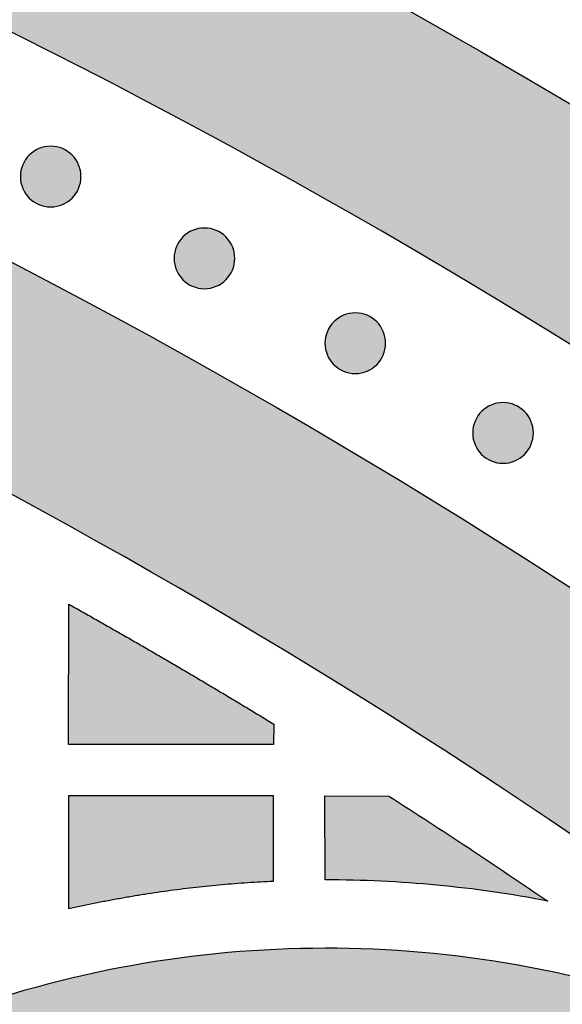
# Model space of a CAD drawing. Header units: millimetres. Extents: x -3873 to -97, y 912 to 4165.
# Tile 382 of 725: x -3150 to -3118, y 1759 to 1816. Entities that reach past the tile are written whole.
import ezdxf

# ---------------------------------------------------------------- set-up
doc = ezdxf.new("R2010")
doc.units = ezdxf.units.MM
doc.layers.add('pattern', color=7, linetype='Continuous', true_color=0x000000)

msp = doc.modelspace()

# ---------------------------------------------------------------- hatches: boundary and pattern name
at = {"layer": 'pattern'}
for points in [[(-3066.28, 1759.788), (-3072.296, 1764.91), (-3078.431, 1769.928), (-3084.682, 1774.836), (-3091.046, 1779.632), (-3097.52, 1784.311), (-3104.101, 1788.869), (-3110.785, 1793.304), (-3117.57, 1797.612), (-3124.451, 1801.789), (-3131.425, 1805.832), (-3138.488, 1809.738), (-3145.636, 1813.505), (-3152.864, 1817.13), (-3160.169, 1820.609), (-3167.545, 1823.942), (-3174.989, 1827.124), (-3182.496, 1830.156), (-3190.062, 1833.034), (-3197.681, 1835.758), (-3205.348, 1838.325), (-3213.06, 1840.734), (-3220.811, 1842.985), (-3228.596, 1845.077), (-3236.411, 1847.008), (-3244.25, 1848.779), (-3252.109, 1850.389), (-3259.982, 1851.838), (-3267.865, 1853.127), (-3275.754, 1854.255), (-3283.642, 1855.224), (-3291.526, 1856.033), (-3299.4, 1856.684), (-3297.436, 1857.612), (-3295.442, 1858.489), (-3293.421, 1859.315), (-3291.376, 1860.087), (-3289.307, 1860.805), (-3287.217, 1861.468), (-3285.109, 1862.075), (-3282.984, 1862.625), (-3280.845, 1863.117), (-3278.695, 1863.552), (-3276.535, 1863.929), (-3274.368, 1864.246), (-3272.197, 1864.506), (-3270.023, 1864.706), (-3267.85, 1864.848), (-3265.679, 1864.932), (-3253.616, 1862.888), (-3241.582, 1860.479), (-3229.592, 1857.705), (-3217.665, 1854.566), (-3205.815, 1851.064), (-3194.06, 1847.203), (-3182.416, 1842.986), (-3170.899, 1838.419), (-3159.524, 1833.508), (-3148.308, 1828.258), (-3137.264, 1822.679), (-3126.407, 1816.779), (-3115.752, 1810.568), (-3105.311, 1804.055), (-3095.096, 1797.251), (-3085.119, 1790.169), (-3083.575, 1788.55), (-3082.071, 1786.885), (-3080.611, 1785.176), (-3079.195, 1783.423), (-3077.826, 1781.63), (-3076.506, 1779.797), (-3075.236, 1777.927), (-3074.018, 1776.021), (-3072.853, 1774.083), (-3071.742, 1772.114), (-3070.687, 1770.117), (-3069.689, 1768.093), (-3068.749, 1766.046), (-3067.867, 1763.978), (-3067.044, 1761.891)], [(-3108.085, 1762.359), (-3113.944, 1766.516), (-3119.899, 1770.572), (-3125.947, 1774.523), (-3132.084, 1778.366), (-3138.309, 1782.099), (-3144.618, 1785.718), (-3151.008, 1789.221), (-3157.475, 1792.605), (-3164.018, 1795.867), (-3170.631, 1799.006), (-3177.312, 1802.018), (-3184.057, 1804.903), (-3190.862, 1807.657), (-3197.723, 1810.279), (-3204.637, 1812.767), (-3211.6, 1815.12), (-3218.608, 1817.337), (-3225.656, 1819.416), (-3232.741, 1821.355), (-3239.858, 1823.155), (-3247.003, 1824.814), (-3254.173, 1826.332), (-3261.363, 1827.708), (-3268.568, 1828.943), (-3275.786, 1830.035), (-3283.01, 1830.986), (-3290.238, 1831.794), (-3297.466, 1832.462), (-3304.688, 1832.988), (-3311.902, 1833.375), (-3319.102, 1833.622), (-3326.286, 1833.731), (-3326.275, 1845.732), (-3317.88, 1845.595), (-3309.461, 1845.275), (-3301.021, 1844.769), (-3292.568, 1844.078), (-3284.107, 1843.199), (-3275.645, 1842.131), (-3267.187, 1840.875), (-3258.741, 1839.428), (-3250.312, 1837.792), (-3241.907, 1835.966), (-3233.533, 1833.952), (-3225.194, 1831.748), (-3216.899, 1829.358), (-3208.652, 1826.781), (-3200.462, 1824.02), (-3192.332, 1821.076), (-3184.271, 1817.951), (-3176.283, 1814.649), (-3168.374, 1811.171), (-3160.551, 1807.52), (-3152.819, 1803.7), (-3145.183, 1799.714), (-3137.648, 1795.565), (-3130.221, 1791.258), (-3122.904, 1786.797), (-3115.704, 1782.185), (-3108.625, 1777.428), (-3101.671, 1772.529), (-3094.846, 1767.494), (-3088.153, 1762.328), (-3081.597, 1757.035), (-3075.181, 1751.621), (-3077.324, 1751.931), (-3079.463, 1752.29), (-3081.597, 1752.698), (-3083.724, 1753.156), (-3085.842, 1753.664), (-3087.95, 1754.22), (-3090.045, 1754.824), (-3092.126, 1755.477), (-3094.192, 1756.178), (-3096.241, 1756.926), (-3098.271, 1757.72), (-3100.28, 1758.559), (-3102.268, 1759.444), (-3104.232, 1760.373), (-3106.171, 1761.345)], [(-3149.047, 1808.566), (-3149.018, 1808.593), (-3148.989, 1808.62), (-3148.959, 1808.647), (-3148.929, 1808.673), (-3148.897, 1808.699), (-3148.865, 1808.724), (-3148.831, 1808.749), (-3148.797, 1808.773), (-3148.762, 1808.796), (-3148.726, 1808.819), (-3148.69, 1808.841), (-3148.653, 1808.862), (-3148.615, 1808.882), (-3148.576, 1808.902), (-3148.536, 1808.921), (-3148.496, 1808.939), (-3148.456, 1808.956), (-3148.414, 1808.972), (-3148.372, 1808.987), (-3148.33, 1809.001), (-3148.287, 1809.014), (-3148.243, 1809.026), (-3148.199, 1809.037), (-3148.155, 1809.047), (-3148.11, 1809.055), (-3148.065, 1809.063), (-3148.02, 1809.069), (-3147.975, 1809.075), (-3147.929, 1809.079), (-3147.883, 1809.082), (-3147.837, 1809.083), (-3147.791, 1809.084), (-3147.746, 1809.083), (-3147.7, 1809.082), (-3147.654, 1809.079), (-3147.608, 1809.074), (-3147.563, 1809.069), (-3147.518, 1809.062), (-3147.473, 1809.055), (-3147.428, 1809.046), (-3147.384, 1809.036), (-3147.34, 1809.025), (-3147.296, 1809.013), (-3147.253, 1809), (-3147.211, 1808.986), (-3147.169, 1808.971), (-3147.128, 1808.954), (-3147.087, 1808.937), (-3147.047, 1808.919), (-3147.007, 1808.901), (-3146.969, 1808.881), (-3146.931, 1808.86), (-3146.893, 1808.839), (-3146.857, 1808.817), (-3146.821, 1808.794), (-3146.786, 1808.771), (-3146.752, 1808.747), (-3146.719, 1808.722), (-3146.687, 1808.697), (-3146.655, 1808.671), (-3146.624, 1808.645), (-3146.594, 1808.618), (-3146.565, 1808.591), (-3146.537, 1808.563), (-3146.51, 1808.535), (-3146.483, 1808.506), (-3146.456, 1808.476), (-3146.43, 1808.445), (-3146.404, 1808.414), (-3146.379, 1808.381), (-3146.354, 1808.348), (-3146.33, 1808.314), (-3146.307, 1808.279), (-3146.284, 1808.243), (-3146.262, 1808.206), (-3146.241, 1808.169), (-3146.22, 1808.131), (-3146.201, 1808.092), (-3146.182, 1808.053), (-3146.164, 1808.013), (-3146.147, 1807.972), (-3146.131, 1807.931), (-3146.116, 1807.889), (-3146.102, 1807.846), (-3146.089, 1807.803), (-3146.077, 1807.76), (-3146.066, 1807.716), (-3146.056, 1807.672), (-3146.047, 1807.627), (-3146.04, 1807.582), (-3146.033, 1807.537), (-3146.028, 1807.491), (-3146.024, 1807.446), (-3146.021, 1807.4), (-3146.019, 1807.354), (-3146.019, 1807.308), (-3146.019, 1807.262), (-3146.021, 1807.216), (-3146.024, 1807.17), (-3146.029, 1807.125), (-3146.034, 1807.079), (-3146.04, 1807.034), (-3146.048, 1806.989), (-3146.057, 1806.944), (-3146.067, 1806.9), (-3146.078, 1806.856), (-3146.09, 1806.813), (-3146.103, 1806.77), (-3146.117, 1806.727), (-3146.132, 1806.686), (-3146.148, 1806.644), (-3146.165, 1806.603), (-3146.183, 1806.563), (-3146.202, 1806.524), (-3146.222, 1806.485), (-3146.243, 1806.447), (-3146.264, 1806.41), (-3146.286, 1806.374), (-3146.309, 1806.338), (-3146.332, 1806.303), (-3146.356, 1806.269), (-3146.381, 1806.236), (-3146.406, 1806.203), (-3146.432, 1806.172), (-3146.458, 1806.141), (-3146.485, 1806.111), (-3146.512, 1806.082), (-3146.54, 1806.054), (-3146.568, 1806.026), (-3146.597, 1805.999), (-3146.627, 1805.973), (-3146.658, 1805.946), (-3146.689, 1805.921), (-3146.722, 1805.895), (-3146.755, 1805.871), (-3146.789, 1805.847), (-3146.824, 1805.823), (-3146.86, 1805.801), (-3146.896, 1805.779), (-3146.934, 1805.757), (-3146.972, 1805.737), (-3147.01, 1805.717), (-3147.05, 1805.699), (-3147.09, 1805.681), (-3147.131, 1805.664), (-3147.172, 1805.648), (-3147.214, 1805.633), (-3147.257, 1805.619), (-3147.3, 1805.605), (-3147.343, 1805.593), (-3147.387, 1805.583), (-3147.431, 1805.573), (-3147.476, 1805.564), (-3147.521, 1805.556), (-3147.566, 1805.55), (-3147.612, 1805.545), (-3147.657, 1805.541), (-3147.703, 1805.538), (-3147.749, 1805.536), (-3147.795, 1805.535), (-3147.841, 1805.536), (-3147.887, 1805.538), (-3147.932, 1805.541), (-3147.978, 1805.545), (-3148.024, 1805.55), (-3148.069, 1805.557), (-3148.114, 1805.565), (-3148.158, 1805.573), (-3148.203, 1805.583), (-3148.247, 1805.594), (-3148.29, 1805.606), (-3148.333, 1805.62), (-3148.375, 1805.634), (-3148.417, 1805.649), (-3148.459, 1805.665), (-3148.499, 1805.682), (-3148.539, 1805.7), (-3148.579, 1805.719), (-3148.618, 1805.739), (-3148.656, 1805.759), (-3148.693, 1805.78), (-3148.729, 1805.802), (-3148.765, 1805.825), (-3148.8, 1805.849), (-3148.834, 1805.873), (-3148.867, 1805.897), (-3148.9, 1805.923), (-3148.931, 1805.949), (-3148.962, 1805.975), (-3148.992, 1806.002), (-3149.021, 1806.029), (-3149.049, 1806.056), (-3149.076, 1806.084), (-3149.104, 1806.114), (-3149.13, 1806.143), (-3149.156, 1806.174), (-3149.182, 1806.206), (-3149.207, 1806.238), (-3149.232, 1806.272), (-3149.256, 1806.306), (-3149.279, 1806.341), (-3149.302, 1806.376), (-3149.324, 1806.413), (-3149.345, 1806.45), (-3149.366, 1806.488), (-3149.385, 1806.527), (-3149.404, 1806.566), (-3149.422, 1806.607), (-3149.439, 1806.647), (-3149.455, 1806.689), (-3149.47, 1806.731), (-3149.484, 1806.773), (-3149.497, 1806.816), (-3149.509, 1806.86), (-3149.52, 1806.903), (-3149.53, 1806.948), (-3149.539, 1806.992), (-3149.546, 1807.037), (-3149.553, 1807.083), (-3149.558, 1807.128), (-3149.562, 1807.174), (-3149.565, 1807.22), (-3149.567, 1807.265), (-3149.567, 1807.311), (-3149.567, 1807.357), (-3149.565, 1807.403), (-3149.562, 1807.449), (-3149.558, 1807.495), (-3149.552, 1807.54), (-3149.546, 1807.585), (-3149.538, 1807.63), (-3149.529, 1807.675), (-3149.52, 1807.719), (-3149.509, 1807.763), (-3149.496, 1807.807), (-3149.483, 1807.85), (-3149.469, 1807.892), (-3149.454, 1807.934), (-3149.438, 1807.975), (-3149.421, 1808.016), (-3149.403, 1808.056), (-3149.384, 1808.095), (-3149.364, 1808.134), (-3149.344, 1808.172), (-3149.322, 1808.209), (-3149.3, 1808.246), (-3149.278, 1808.282), (-3149.254, 1808.316), (-3149.23, 1808.351), (-3149.205, 1808.384), (-3149.18, 1808.416), (-3149.154, 1808.448), (-3149.128, 1808.479), (-3149.101, 1808.508), (-3149.074, 1808.537)], [(-3140.051, 1803.786), (-3140.022, 1803.813), (-3139.993, 1803.841), (-3139.963, 1803.867), (-3139.933, 1803.894), (-3139.901, 1803.919), (-3139.869, 1803.944), (-3139.835, 1803.969), (-3139.801, 1803.993), (-3139.766, 1804.016), (-3139.73, 1804.039), (-3139.694, 1804.061), (-3139.657, 1804.082), (-3139.619, 1804.103), (-3139.58, 1804.122), (-3139.54, 1804.141), (-3139.5, 1804.159), (-3139.46, 1804.176), (-3139.418, 1804.192), (-3139.376, 1804.207), (-3139.334, 1804.221), (-3139.291, 1804.234), (-3139.247, 1804.246), (-3139.203, 1804.257), (-3139.159, 1804.267), (-3139.114, 1804.276), (-3139.069, 1804.283), (-3139.024, 1804.29), (-3138.979, 1804.295), (-3138.933, 1804.299), (-3138.887, 1804.302), (-3138.841, 1804.304), (-3138.795, 1804.304), (-3138.75, 1804.304), (-3138.704, 1804.302), (-3138.658, 1804.299), (-3138.612, 1804.295), (-3138.567, 1804.289), (-3138.522, 1804.283), (-3138.477, 1804.275), (-3138.432, 1804.266), (-3138.388, 1804.257), (-3138.344, 1804.246), (-3138.3, 1804.233), (-3138.257, 1804.22), (-3138.215, 1804.206), (-3138.173, 1804.191), (-3138.132, 1804.175), (-3138.091, 1804.158), (-3138.051, 1804.14), (-3138.011, 1804.121), (-3137.973, 1804.101), (-3137.935, 1804.081), (-3137.897, 1804.059), (-3137.861, 1804.037), (-3137.825, 1804.015), (-3137.79, 1803.991), (-3137.756, 1803.967), (-3137.723, 1803.942), (-3137.691, 1803.917), (-3137.659, 1803.891), (-3137.628, 1803.865), (-3137.598, 1803.838), (-3137.57, 1803.811), (-3137.541, 1803.784), (-3137.514, 1803.755), (-3137.487, 1803.726), (-3137.46, 1803.696), (-3137.434, 1803.666), (-3137.408, 1803.634), (-3137.383, 1803.602), (-3137.358, 1803.568), (-3137.334, 1803.534), (-3137.311, 1803.499), (-3137.288, 1803.463), (-3137.266, 1803.427), (-3137.245, 1803.39), (-3137.225, 1803.352), (-3137.205, 1803.313), (-3137.186, 1803.273), (-3137.168, 1803.233), (-3137.151, 1803.193), (-3137.135, 1803.151), (-3137.12, 1803.109), (-3137.106, 1803.067), (-3137.093, 1803.024), (-3137.081, 1802.98), (-3137.07, 1802.936), (-3137.06, 1802.892), (-3137.051, 1802.847), (-3137.044, 1802.802), (-3137.037, 1802.757), (-3137.032, 1802.712), (-3137.028, 1802.666), (-3137.025, 1802.62), (-3137.023, 1802.574), (-3137.023, 1802.528), (-3137.024, 1802.483), (-3137.025, 1802.437), (-3137.028, 1802.391), (-3137.033, 1802.345), (-3137.038, 1802.3), (-3137.044, 1802.255), (-3137.052, 1802.21), (-3137.061, 1802.165), (-3137.071, 1802.121), (-3137.082, 1802.077), (-3137.094, 1802.033), (-3137.107, 1801.99), (-3137.121, 1801.948), (-3137.136, 1801.906), (-3137.152, 1801.865), (-3137.17, 1801.824), (-3137.187, 1801.784), (-3137.206, 1801.744), (-3137.226, 1801.706), (-3137.247, 1801.668), (-3137.268, 1801.63), (-3137.29, 1801.594), (-3137.313, 1801.558), (-3137.336, 1801.523), (-3137.36, 1801.489), (-3137.385, 1801.456), (-3137.41, 1801.424), (-3137.436, 1801.392), (-3137.462, 1801.361), (-3137.489, 1801.331), (-3137.516, 1801.302), (-3137.544, 1801.274), (-3137.572, 1801.247), (-3137.601, 1801.22), (-3137.631, 1801.193), (-3137.662, 1801.167), (-3137.693, 1801.141), (-3137.726, 1801.116), (-3137.759, 1801.091), (-3137.793, 1801.067), (-3137.828, 1801.044), (-3137.864, 1801.021), (-3137.9, 1800.999), (-3137.938, 1800.978), (-3137.976, 1800.957), (-3138.014, 1800.938), (-3138.054, 1800.919), (-3138.094, 1800.901), (-3138.135, 1800.884), (-3138.176, 1800.868), (-3138.218, 1800.853), (-3138.261, 1800.839), (-3138.304, 1800.826), (-3138.347, 1800.814), (-3138.391, 1800.803), (-3138.435, 1800.793), (-3138.48, 1800.784), (-3138.525, 1800.777), (-3138.57, 1800.77), (-3138.616, 1800.765), (-3138.661, 1800.761), (-3138.707, 1800.758), (-3138.753, 1800.756), (-3138.799, 1800.756), (-3138.845, 1800.756), (-3138.891, 1800.758), (-3138.936, 1800.761), (-3138.982, 1800.766), (-3139.028, 1800.771), (-3139.073, 1800.777), (-3139.118, 1800.785), (-3139.162, 1800.794), (-3139.207, 1800.804), (-3139.251, 1800.815), (-3139.294, 1800.827), (-3139.337, 1800.84), (-3139.379, 1800.854), (-3139.421, 1800.869), (-3139.463, 1800.885), (-3139.503, 1800.902), (-3139.544, 1800.92), (-3139.583, 1800.939), (-3139.622, 1800.959), (-3139.66, 1800.98), (-3139.697, 1801.001), (-3139.733, 1801.023), (-3139.769, 1801.046), (-3139.804, 1801.069), (-3139.838, 1801.093), (-3139.871, 1801.118), (-3139.904, 1801.143), (-3139.935, 1801.169), (-3139.966, 1801.195), (-3139.996, 1801.222), (-3140.025, 1801.249), (-3140.053, 1801.277), (-3140.081, 1801.305), (-3140.108, 1801.334), (-3140.134, 1801.364), (-3140.161, 1801.395), (-3140.186, 1801.426), (-3140.211, 1801.459), (-3140.236, 1801.492), (-3140.26, 1801.526), (-3140.283, 1801.561), (-3140.306, 1801.597), (-3140.328, 1801.633), (-3140.349, 1801.671), (-3140.37, 1801.709), (-3140.39, 1801.747), (-3140.408, 1801.787), (-3140.426, 1801.827), (-3140.443, 1801.868), (-3140.459, 1801.909), (-3140.474, 1801.951), (-3140.488, 1801.994), (-3140.501, 1802.037), (-3140.513, 1802.08), (-3140.524, 1802.124), (-3140.534, 1802.168), (-3140.543, 1802.213), (-3140.55, 1802.258), (-3140.557, 1802.303), (-3140.562, 1802.349), (-3140.566, 1802.394), (-3140.569, 1802.44), (-3140.571, 1802.486), (-3140.571, 1802.532), (-3140.571, 1802.578), (-3140.569, 1802.624), (-3140.566, 1802.669), (-3140.562, 1802.715), (-3140.556, 1802.761), (-3140.55, 1802.806), (-3140.542, 1802.851), (-3140.533, 1802.895), (-3140.524, 1802.94), (-3140.513, 1802.984), (-3140.5, 1803.027), (-3140.487, 1803.07), (-3140.473, 1803.112), (-3140.458, 1803.154), (-3140.442, 1803.196), (-3140.425, 1803.236), (-3140.407, 1803.276), (-3140.388, 1803.316), (-3140.368, 1803.355), (-3140.348, 1803.393), (-3140.326, 1803.43), (-3140.304, 1803.466), (-3140.282, 1803.502), (-3140.258, 1803.537), (-3140.234, 1803.571), (-3140.209, 1803.604), (-3140.184, 1803.637), (-3140.158, 1803.668), (-3140.132, 1803.699), (-3140.105, 1803.729), (-3140.078, 1803.758)], [(-3131.22, 1798.822), (-3131.192, 1798.849), (-3131.163, 1798.876), (-3131.133, 1798.903), (-3131.102, 1798.929), (-3131.071, 1798.955), (-3131.038, 1798.98), (-3131.005, 1799.005), (-3130.971, 1799.029), (-3130.936, 1799.052), (-3130.9, 1799.075), (-3130.864, 1799.097), (-3130.826, 1799.118), (-3130.788, 1799.138), (-3130.75, 1799.158), (-3130.71, 1799.177), (-3130.67, 1799.195), (-3130.629, 1799.212), (-3130.588, 1799.228), (-3130.546, 1799.243), (-3130.504, 1799.257), (-3130.461, 1799.27), (-3130.417, 1799.282), (-3130.373, 1799.293), (-3130.329, 1799.303), (-3130.284, 1799.311), (-3130.239, 1799.319), (-3130.194, 1799.325), (-3130.148, 1799.331), (-3130.103, 1799.335), (-3130.057, 1799.338), (-3130.011, 1799.339), (-3129.965, 1799.34), (-3129.919, 1799.339), (-3129.873, 1799.338), (-3129.828, 1799.335), (-3129.782, 1799.33), (-3129.737, 1799.325), (-3129.691, 1799.318), (-3129.646, 1799.311), (-3129.602, 1799.302), (-3129.557, 1799.292), (-3129.514, 1799.281), (-3129.47, 1799.269), (-3129.427, 1799.256), (-3129.385, 1799.242), (-3129.343, 1799.227), (-3129.301, 1799.21), (-3129.261, 1799.193), (-3129.221, 1799.175), (-3129.181, 1799.157), (-3129.142, 1799.137), (-3129.104, 1799.116), (-3129.067, 1799.095), (-3129.031, 1799.073), (-3128.995, 1799.05), (-3128.96, 1799.027), (-3128.926, 1799.003), (-3128.893, 1798.978), (-3128.86, 1798.953), (-3128.829, 1798.927), (-3128.798, 1798.901), (-3128.768, 1798.874), (-3128.739, 1798.847), (-3128.711, 1798.819), (-3128.684, 1798.791), (-3128.656, 1798.762), (-3128.63, 1798.732), (-3128.604, 1798.701), (-3128.578, 1798.67), (-3128.553, 1798.637), (-3128.528, 1798.604), (-3128.504, 1798.57), (-3128.481, 1798.535), (-3128.458, 1798.499), (-3128.436, 1798.463), (-3128.415, 1798.425), (-3128.394, 1798.387), (-3128.375, 1798.348), (-3128.356, 1798.309), (-3128.338, 1798.269), (-3128.321, 1798.228), (-3128.305, 1798.187), (-3128.29, 1798.145), (-3128.276, 1798.102), (-3128.263, 1798.059), (-3128.251, 1798.016), (-3128.24, 1797.972), (-3128.23, 1797.928), (-3128.221, 1797.883), (-3128.214, 1797.838), (-3128.207, 1797.793), (-3128.202, 1797.747), (-3128.198, 1797.702), (-3128.195, 1797.656), (-3128.193, 1797.61), (-3128.193, 1797.564), (-3128.193, 1797.518), (-3128.195, 1797.472), (-3128.198, 1797.426), (-3128.202, 1797.381), (-3128.208, 1797.335), (-3128.214, 1797.29), (-3128.222, 1797.245), (-3128.231, 1797.201), (-3128.241, 1797.156), (-3128.252, 1797.112), (-3128.264, 1797.069), (-3128.277, 1797.026), (-3128.291, 1796.983), (-3128.306, 1796.942), (-3128.322, 1796.9), (-3128.339, 1796.859), (-3128.357, 1796.819), (-3128.376, 1796.78), (-3128.396, 1796.741), (-3128.416, 1796.703), (-3128.438, 1796.666), (-3128.46, 1796.63), (-3128.482, 1796.594), (-3128.506, 1796.559), (-3128.53, 1796.525), (-3128.555, 1796.492), (-3128.58, 1796.459), (-3128.606, 1796.428), (-3128.632, 1796.397), (-3128.659, 1796.367), (-3128.686, 1796.338), (-3128.713, 1796.31), (-3128.742, 1796.282), (-3128.771, 1796.255), (-3128.801, 1796.229), (-3128.831, 1796.202), (-3128.863, 1796.177), (-3128.895, 1796.151), (-3128.929, 1796.127), (-3128.963, 1796.103), (-3128.998, 1796.079), (-3129.034, 1796.057), (-3129.07, 1796.035), (-3129.107, 1796.014), (-3129.145, 1795.993), (-3129.184, 1795.973), (-3129.224, 1795.955), (-3129.264, 1795.937), (-3129.305, 1795.92), (-3129.346, 1795.904), (-3129.388, 1795.889), (-3129.43, 1795.875), (-3129.473, 1795.861), (-3129.517, 1795.849), (-3129.561, 1795.839), (-3129.605, 1795.829), (-3129.65, 1795.82), (-3129.695, 1795.812), (-3129.74, 1795.806), (-3129.785, 1795.801), (-3129.831, 1795.797), (-3129.877, 1795.794), (-3129.923, 1795.792), (-3129.969, 1795.791), (-3130.015, 1795.792), (-3130.06, 1795.794), (-3130.106, 1795.797), (-3130.152, 1795.801), (-3130.197, 1795.806), (-3130.243, 1795.813), (-3130.287, 1795.821), (-3130.332, 1795.829), (-3130.376, 1795.839), (-3130.42, 1795.85), (-3130.464, 1795.862), (-3130.507, 1795.876), (-3130.549, 1795.89), (-3130.591, 1795.905), (-3130.632, 1795.921), (-3130.673, 1795.938), (-3130.713, 1795.956), (-3130.753, 1795.975), (-3130.791, 1795.995), (-3130.829, 1796.015), (-3130.867, 1796.036), (-3130.903, 1796.059), (-3130.939, 1796.081), (-3130.974, 1796.105), (-3131.008, 1796.129), (-3131.041, 1796.153), (-3131.073, 1796.179), (-3131.105, 1796.205), (-3131.136, 1796.231), (-3131.166, 1796.258), (-3131.195, 1796.285), (-3131.223, 1796.312), (-3131.25, 1796.34), (-3131.277, 1796.37), (-3131.304, 1796.399), (-3131.33, 1796.43), (-3131.356, 1796.462), (-3131.381, 1796.494), (-3131.406, 1796.528), (-3131.43, 1796.562), (-3131.453, 1796.597), (-3131.476, 1796.632), (-3131.498, 1796.669), (-3131.519, 1796.706), (-3131.54, 1796.744), (-3131.559, 1796.783), (-3131.578, 1796.822), (-3131.596, 1796.863), (-3131.613, 1796.903), (-3131.629, 1796.945), (-3131.644, 1796.987), (-3131.658, 1797.029), (-3131.671, 1797.072), (-3131.683, 1797.116), (-3131.694, 1797.16), (-3131.704, 1797.204), (-3131.713, 1797.248), (-3131.72, 1797.293), (-3131.727, 1797.339), (-3131.732, 1797.384), (-3131.736, 1797.43), (-3131.739, 1797.476), (-3131.741, 1797.521), (-3131.741, 1797.567), (-3131.741, 1797.613), (-3131.739, 1797.659), (-3131.736, 1797.705), (-3131.732, 1797.751), (-3131.726, 1797.796), (-3131.72, 1797.841), (-3131.712, 1797.886), (-3131.703, 1797.931), (-3131.693, 1797.975), (-3131.682, 1798.019), (-3131.67, 1798.063), (-3131.657, 1798.106), (-3131.643, 1798.148), (-3131.628, 1798.19), (-3131.612, 1798.231), (-3131.595, 1798.272), (-3131.577, 1798.312), (-3131.558, 1798.351), (-3131.538, 1798.39), (-3131.518, 1798.428), (-3131.496, 1798.465), (-3131.474, 1798.502), (-3131.451, 1798.538), (-3131.428, 1798.573), (-3131.404, 1798.607), (-3131.379, 1798.64), (-3131.354, 1798.672), (-3131.328, 1798.704), (-3131.302, 1798.735), (-3131.275, 1798.764), (-3131.248, 1798.793)], [(-3122.576, 1793.574), (-3122.547, 1793.602), (-3122.518, 1793.629), (-3122.488, 1793.656), (-3122.458, 1793.682), (-3122.426, 1793.708), (-3122.394, 1793.733), (-3122.36, 1793.758), (-3122.326, 1793.782), (-3122.291, 1793.805), (-3122.255, 1793.828), (-3122.219, 1793.85), (-3122.182, 1793.871), (-3122.144, 1793.891), (-3122.105, 1793.911), (-3122.065, 1793.93), (-3122.025, 1793.948), (-3121.985, 1793.965), (-3121.943, 1793.981), (-3121.901, 1793.996), (-3121.859, 1794.01), (-3121.816, 1794.023), (-3121.772, 1794.035), (-3121.728, 1794.046), (-3121.684, 1794.056), (-3121.639, 1794.064), (-3121.594, 1794.072), (-3121.549, 1794.078), (-3121.504, 1794.084), (-3121.458, 1794.088), (-3121.412, 1794.091), (-3121.366, 1794.092), (-3121.32, 1794.093), (-3121.275, 1794.092), (-3121.229, 1794.091), (-3121.183, 1794.088), (-3121.137, 1794.083), (-3121.092, 1794.078), (-3121.047, 1794.071), (-3121.002, 1794.064), (-3120.957, 1794.055), (-3120.913, 1794.045), (-3120.869, 1794.034), (-3120.825, 1794.022), (-3120.782, 1794.009), (-3120.74, 1793.995), (-3120.698, 1793.98), (-3120.657, 1793.963), (-3120.616, 1793.946), (-3120.576, 1793.928), (-3120.536, 1793.91), (-3120.498, 1793.89), (-3120.46, 1793.869), (-3120.422, 1793.848), (-3120.386, 1793.826), (-3120.35, 1793.803), (-3120.315, 1793.78), (-3120.281, 1793.756), (-3120.248, 1793.731), (-3120.216, 1793.706), (-3120.184, 1793.68), (-3120.153, 1793.654), (-3120.123, 1793.627), (-3120.094, 1793.6), (-3120.066, 1793.572), (-3120.039, 1793.544), (-3120.012, 1793.515), (-3119.985, 1793.485), (-3119.959, 1793.454), (-3119.933, 1793.423), (-3119.908, 1793.39), (-3119.883, 1793.357), (-3119.859, 1793.323), (-3119.836, 1793.288), (-3119.813, 1793.252), (-3119.791, 1793.215), (-3119.77, 1793.178), (-3119.749, 1793.14), (-3119.73, 1793.101), (-3119.711, 1793.062), (-3119.693, 1793.022), (-3119.676, 1792.981), (-3119.66, 1792.94), (-3119.645, 1792.898), (-3119.631, 1792.855), (-3119.618, 1792.812), (-3119.606, 1792.769), (-3119.595, 1792.725), (-3119.585, 1792.681), (-3119.576, 1792.636), (-3119.569, 1792.591), (-3119.562, 1792.546), (-3119.557, 1792.5), (-3119.553, 1792.455), (-3119.55, 1792.409), (-3119.548, 1792.363), (-3119.548, 1792.317), (-3119.548, 1792.271), (-3119.55, 1792.225), (-3119.553, 1792.179), (-3119.558, 1792.134), (-3119.563, 1792.088), (-3119.569, 1792.043), (-3119.577, 1791.998), (-3119.586, 1791.953), (-3119.596, 1791.909), (-3119.607, 1791.865), (-3119.619, 1791.822), (-3119.632, 1791.779), (-3119.646, 1791.736), (-3119.661, 1791.694), (-3119.677, 1791.653), (-3119.694, 1791.612), (-3119.712, 1791.572), (-3119.731, 1791.533), (-3119.751, 1791.494), (-3119.772, 1791.456), (-3119.793, 1791.419), (-3119.815, 1791.383), (-3119.838, 1791.347), (-3119.861, 1791.312), (-3119.885, 1791.278), (-3119.91, 1791.245), (-3119.935, 1791.212), (-3119.961, 1791.181), (-3119.987, 1791.15), (-3120.014, 1791.12), (-3120.041, 1791.091), (-3120.069, 1791.063), (-3120.097, 1791.035), (-3120.126, 1791.008), (-3120.156, 1790.982), (-3120.187, 1790.955), (-3120.218, 1790.93), (-3120.251, 1790.904), (-3120.284, 1790.88), (-3120.318, 1790.856), (-3120.353, 1790.832), (-3120.389, 1790.81), (-3120.425, 1790.788), (-3120.463, 1790.766), (-3120.501, 1790.746), (-3120.539, 1790.726), (-3120.579, 1790.708), (-3120.619, 1790.69), (-3120.66, 1790.673), (-3120.701, 1790.657), (-3120.743, 1790.642), (-3120.786, 1790.627), (-3120.829, 1790.614), (-3120.872, 1790.602), (-3120.916, 1790.592), (-3120.96, 1790.582), (-3121.005, 1790.573), (-3121.05, 1790.565), (-3121.095, 1790.559), (-3121.141, 1790.554), (-3121.186, 1790.55), (-3121.232, 1790.547), (-3121.278, 1790.545), (-3121.324, 1790.544), (-3121.37, 1790.545), (-3121.416, 1790.547), (-3121.461, 1790.55), (-3121.507, 1790.554), (-3121.553, 1790.559), (-3121.598, 1790.566), (-3121.643, 1790.574), (-3121.687, 1790.582), (-3121.732, 1790.592), (-3121.776, 1790.603), (-3121.819, 1790.615), (-3121.862, 1790.628), (-3121.904, 1790.643), (-3121.946, 1790.658), (-3121.988, 1790.674), (-3122.028, 1790.691), (-3122.068, 1790.709), (-3122.108, 1790.728), (-3122.147, 1790.748), (-3122.185, 1790.768), (-3122.222, 1790.789), (-3122.258, 1790.811), (-3122.294, 1790.834), (-3122.329, 1790.858), (-3122.363, 1790.882), (-3122.396, 1790.906), (-3122.429, 1790.932), (-3122.46, 1790.957), (-3122.491, 1790.984), (-3122.521, 1791.011), (-3122.55, 1791.038), (-3122.578, 1791.065), (-3122.605, 1791.093), (-3122.633, 1791.122), (-3122.659, 1791.152), (-3122.686, 1791.183), (-3122.711, 1791.215), (-3122.736, 1791.247), (-3122.761, 1791.281), (-3122.785, 1791.315), (-3122.808, 1791.35), (-3122.831, 1791.385), (-3122.853, 1791.422), (-3122.874, 1791.459), (-3122.895, 1791.497), (-3122.914, 1791.536), (-3122.933, 1791.575), (-3122.951, 1791.616), (-3122.968, 1791.656), (-3122.984, 1791.698), (-3122.999, 1791.74), (-3123.013, 1791.782), (-3123.026, 1791.825), (-3123.038, 1791.869), (-3123.049, 1791.912), (-3123.059, 1791.957), (-3123.068, 1792.001), (-3123.075, 1792.046), (-3123.082, 1792.092), (-3123.087, 1792.137), (-3123.091, 1792.183), (-3123.094, 1792.229), (-3123.096, 1792.274), (-3123.096, 1792.32), (-3123.096, 1792.366), (-3123.094, 1792.412), (-3123.091, 1792.458), (-3123.087, 1792.504), (-3123.081, 1792.549), (-3123.075, 1792.594), (-3123.067, 1792.639), (-3123.058, 1792.684), (-3123.049, 1792.728), (-3123.038, 1792.772), (-3123.025, 1792.816), (-3123.012, 1792.859), (-3122.998, 1792.901), (-3122.983, 1792.943), (-3122.967, 1792.984), (-3122.95, 1793.025), (-3122.932, 1793.065), (-3122.913, 1793.104), (-3122.893, 1793.143), (-3122.873, 1793.181), (-3122.851, 1793.218), (-3122.829, 1793.255), (-3122.807, 1793.291), (-3122.783, 1793.325), (-3122.759, 1793.36), (-3122.734, 1793.393), (-3122.709, 1793.425), (-3122.683, 1793.457), (-3122.657, 1793.488), (-3122.63, 1793.517), (-3122.603, 1793.546)], [(-3146.741, 1774.106), (-3146.737, 1782.311), (-3140.708, 1778.86), (-3134.744, 1775.299), (-3134.745, 1774.094)], [(-3146.743, 1771.106), (-3146.747, 1764.501), (-3145.267, 1764.819), (-3143.78, 1765.104), (-3142.286, 1765.356), (-3140.786, 1765.575), (-3139.281, 1765.76), (-3137.774, 1765.912), (-3136.264, 1766.031), (-3134.753, 1766.116), (-3134.748, 1771.094)], [(-3127.999, 1771.088), (-3118.708, 1764.941), (-3120.317, 1765.233), (-3121.935, 1765.486), (-3123.559, 1765.7), (-3125.188, 1765.876), (-3126.821, 1766.012), (-3128.456, 1766.109), (-3130.092, 1766.166), (-3131.727, 1766.185), (-3131.748, 1771.091)], [(-3179.837, 1680.423), (-3178.942, 1679.282), (-3178.078, 1678.114), (-3177.244, 1676.919), (-3176.443, 1675.699), (-3175.675, 1674.455), (-3174.941, 1673.188), (-3174.244, 1671.899), (-3173.582, 1670.591), (-3172.958, 1669.265), (-3172.372, 1667.923), (-3171.824, 1666.565), (-3171.315, 1665.194), (-3170.846, 1663.812), (-3170.417, 1662.419), (-3170.028, 1661.019), (-3169.679, 1659.612), (-3169.49, 1661.154), (-3169.26, 1662.694), (-3168.989, 1664.23), (-3168.678, 1665.762), (-3168.326, 1667.287), (-3167.933, 1668.804), (-3167.5, 1670.31), (-3167.028, 1671.806), (-3166.516, 1673.289), (-3165.966, 1674.757), (-3165.378, 1676.209), (-3164.752, 1677.643), (-3164.09, 1679.059), (-3163.392, 1680.455), (-3162.659, 1681.829), (-3161.893, 1683.18), (-3162.872, 1684.98), (-3163.797, 1686.812), (-3164.664, 1688.675), (-3165.473, 1690.564), (-3166.222, 1692.478), (-3166.91, 1694.414), (-3167.536, 1696.369), (-3168.1, 1698.339), (-3168.335, 1699.24), (-3168.553, 1700.148), (-3168.756, 1701.061), (-3168.943, 1701.98), (-3169.114, 1702.904), (-3169.268, 1703.832), (-3169.406, 1704.764), (-3169.527, 1705.701), (-3169.631, 1706.64), (-3169.719, 1707.583), (-3169.789, 1708.527), (-3169.842, 1709.474), (-3169.878, 1710.422), (-3169.897, 1711.371), (-3169.899, 1712.32), (-3169.883, 1713.27), (-3169.85, 1714.219), (-3169.8, 1715.167), (-3169.733, 1716.114), (-3169.649, 1717.059), (-3169.547, 1718.002), (-3169.429, 1718.942), (-3169.293, 1719.878), (-3169.141, 1720.811), (-3168.973, 1721.74), (-3168.787, 1722.664), (-3168.586, 1723.584), (-3168.368, 1724.497), (-3168.135, 1725.406), (-3167.886, 1726.307), (-3167.621, 1727.203), (-3167.341, 1728.091), (-3167.061, 1728.913), (-3166.756, 1729.732), (-3166.425, 1730.546), (-3166.068, 1731.356), (-3165.686, 1732.158), (-3165.279, 1732.953), (-3164.847, 1733.74), (-3164.39, 1734.516), (-3163.908, 1735.281), (-3163.403, 1736.034), (-3162.873, 1736.773), (-3162.321, 1737.498), (-3161.746, 1738.207), (-3161.149, 1738.9), (-3160.531, 1739.575), (-3159.893, 1740.231), (-3159.235, 1740.868), (-3158.559, 1741.485), (-3157.865, 1742.08), (-3157.155, 1742.654), (-3156.429, 1743.205), (-3155.689, 1743.733), (-3154.935, 1744.237), (-3154.169, 1744.718), (-3153.392, 1745.173), (-3152.605, 1745.604), (-3151.809, 1746.009), (-3151.005, 1746.39), (-3150.195, 1746.745), (-3149.38, 1747.074), (-3148.56, 1747.378), (-3147.738, 1747.657), (-3146.849, 1747.935), (-3145.954, 1748.198), (-3145.051, 1748.445), (-3144.143, 1748.677), (-3143.229, 1748.893), (-3142.309, 1749.093), (-3141.384, 1749.276), (-3140.455, 1749.443), (-3139.522, 1749.593), (-3138.585, 1749.727), (-3137.645, 1749.843), (-3136.702, 1749.943), (-3135.757, 1750.026), (-3134.81, 1750.091), (-3133.862, 1750.139), (-3132.912, 1750.17), (-3131.963, 1750.184), (-3131.013, 1750.181), (-3130.064, 1750.16), (-3129.116, 1750.122), (-3128.17, 1750.067), (-3127.225, 1749.995), (-3126.283, 1749.906), (-3125.344, 1749.8), (-3124.408, 1749.677), (-3123.476, 1749.537), (-3122.548, 1749.381), (-3121.624, 1749.209), (-3120.706, 1749.02), (-3119.793, 1748.815), (-3118.886, 1748.595), (-3117.985, 1748.359), (-3116.017, 1747.792), (-3114.066, 1747.162), (-3112.133, 1746.471), (-3110.222, 1745.719), (-3108.335, 1744.908), (-3106.476, 1744.038), (-3104.647, 1743.111), (-3102.85, 1742.129), (-3101.759, 1742.731), (-3100.656, 1743.313), (-3099.541, 1743.875), (-3098.414, 1744.415), (-3097.276, 1744.934), (-3096.128, 1745.432), (-3094.97, 1745.908), (-3093.803, 1746.361), (-3092.628, 1746.793), (-3091.445, 1747.201), (-3090.254, 1747.587), (-3089.057, 1747.95), (-3087.855, 1748.289), (-3086.647, 1748.605), (-3085.434, 1748.898), (-3084.218, 1749.168), (-3087.125, 1749.862), (-3090.013, 1750.646), (-3092.879, 1751.517), (-3095.719, 1752.475), (-3098.528, 1753.519), (-3101.303, 1754.646), (-3104.04, 1755.856), (-3106.735, 1757.147), (-3108.032, 1757.676), (-3109.344, 1758.179), (-3110.672, 1758.655), (-3112.015, 1759.103), (-3113.371, 1759.522), (-3114.739, 1759.912), (-3116.119, 1760.273), (-3117.511, 1760.604), (-3118.912, 1760.904), (-3120.321, 1761.173), (-3121.739, 1761.412), (-3123.163, 1761.618), (-3124.593, 1761.793), (-3126.028, 1761.936), (-3127.466, 1762.047), (-3128.907, 1762.125), (-3130.349, 1762.171), (-3131.791, 1762.185), (-3133.233, 1762.166), (-3134.673, 1762.115), (-3136.11, 1762.032), (-3137.543, 1761.917), (-3138.97, 1761.77), (-3140.392, 1761.592), (-3141.806, 1761.382), (-3143.213, 1761.141), (-3144.61, 1760.871), (-3145.997, 1760.57), (-3147.373, 1760.239), (-3148.737, 1759.88), (-3150.088, 1759.492), (-3151.425, 1759.076), (-3152.572, 1758.688), (-3153.714, 1758.264), (-3154.851, 1757.805), (-3155.98, 1757.31), (-3157.1, 1756.78), (-3158.21, 1756.214), (-3159.307, 1755.614), (-3160.39, 1754.979), (-3161.458, 1754.309), (-3162.509, 1753.606), (-3163.541, 1752.87), (-3164.553, 1752.102), (-3165.544, 1751.302), (-3166.511, 1750.472), (-3167.453, 1749.613), (-3168.37, 1748.725), (-3169.26, 1747.81), (-3170.121, 1746.869), (-3170.953, 1745.903), (-3171.755, 1744.914), (-3172.525, 1743.904), (-3173.263, 1742.873), (-3173.968, 1741.824), (-3174.639, 1740.757), (-3175.276, 1739.675), (-3175.879, 1738.579), (-3176.447, 1737.47), (-3176.979, 1736.351), (-3177.476, 1735.223), (-3177.937, 1734.087), (-3178.363, 1732.945), (-3178.754, 1731.8), (-3179.262, 1730.162), (-3179.726, 1728.512), (-3180.146, 1726.849), (-3180.522, 1725.177), (-3181.061, 1722.428), (-3181.525, 1719.657), (-3181.913, 1716.868), (-3182.224, 1714.064), (-3182.456, 1711.248), (-3182.611, 1708.424), (-3182.686, 1705.594), (-3182.683, 1702.762), (-3182.6, 1699.931), (-3182.438, 1697.104), (-3182.197, 1694.286), (-3181.878, 1691.478), (-3181.482, 1688.685), (-3181.009, 1685.909), (-3180.46, 1683.154)]]:
    msp.add_hatch(color=256, dxfattribs=at).paths.add_polyline_path(points, flags=0)

# ---------------------------------------------------------------- linework, layer by layer
for p, q in [((-3146.741, 1774.106), (-3146.737, 1782.311)), ((-3134.744, 1775.299), (-3134.745, 1774.094)), ((-3146.743, 1771.106), (-3146.747, 1764.501)), ((-3134.753, 1766.116), (-3134.748, 1771.094))]:
    msp.add_line(p, q, dxfattribs=at)
msp.add_lwpolyline([(-3131.727, 1766.185), (-3131.748, 1771.091), (-3127.999, 1771.088)], dxfattribs=at)
at = {"layer": 'pattern', "extrusion": (0, 0, -1)}
for centre in [(3147.793, 1807.31), (3138.797, 1802.53), (3129.967, 1797.566), (3121.322, 1792.319)]:
    msp.add_circle(centre, 1.774, dxfattribs=at)
for radius, start, end in [(411.7, 98.763, 126.22215), (387.7, 90.31409, 130.77821), (371.699, 122.62555, 124.3429)]:
    msp.add_arc((3328.4, 1458.038), radius, start, end, dxfattribs=at)
at = {"layer": 'pattern'}
for centre, radius, start, end in [((-3328.4, 1458.038), 399.7, 49.02028, 85.83933), ((-3328.4, 1458.038), 375.7, 54.09707, 89.67762), ((-3131.679, 1697.919), 68.266, 79.04667, 90.0408), ((-3131.679, 1697.919), 64.266, 67.16164, 107.8942)]:
    msp.add_arc(centre, radius, start, end, dxfattribs=at)
msp.add_rational_spline([(-3080.544, 1811.159), (-3093.304, 1819.505), (-3103.126, 1831.167), (-3115.091, 1845.373), (-3119.846, 1863.327), (-3124.984, 1882.729), (-3119.67, 1902.084), (-3115.387, 1917.685), (-3105.556, 1930.533)], [1, 0.989391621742, 1, 0.975776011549, 1, 0.965508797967, 1, 0.981507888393, 1], degree=2, knots=[15.040213, 15.040213, 15.040213, 45.317783, 45.317783, 81.860364, 81.860364, 121.068797, 121.068797, 153.024042, 153.024042, 153.024042], dxfattribs=at)
for points, weights in [([(-3146.737, 1782.311), (-3140.676, 1778.915), (-3134.744, 1775.299)], [1, 0.99983275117, 1]), ([(-3146.747, 1764.501), (-3140.822, 1765.842), (-3134.753, 1766.116)], [1, 0.996063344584, 1])]:
    msp.add_rational_spline(points, weights, degree=2, dxfattribs=at)
for points in [[(-3134.745, 1774.094), (-3140.745, 1774.1), (-3146.741, 1774.106)], [(-3134.748, 1771.094), (-3140.748, 1771.1), (-3146.743, 1771.106)]]:
    msp.add_open_spline(points, degree=2, dxfattribs=at)

doc.saveas('drawing.dxf')
